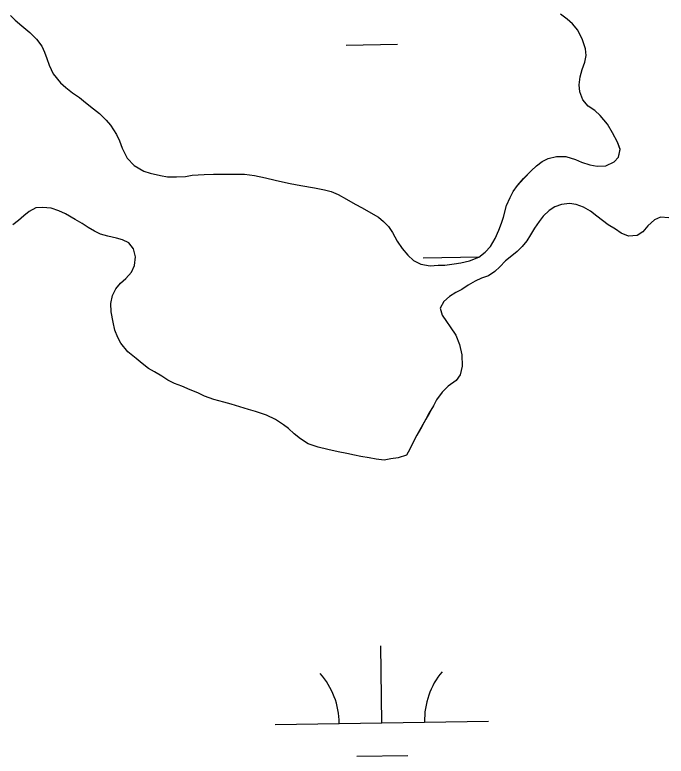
# Model space of a CAD drawing. Extents: x 3807117 to 3845308, y 337856 to 363736.
# Drawn here: x 3823754.5 to 3824059.4, y 345529.8 to 345876.6 of the extents above; entities that cross this region are included whole.
import ezdxf

# ---------------------------------------------------------------- set-up
doc = ezdxf.new("R2010")
doc.units = 0
doc.layers.add('V-TOPO-SHOR', color=7, linetype='Continuous')
doc.layers.add('V-WETL-SWMP', color=7, linetype='Continuous')

msp = doc.modelspace()

# ---------------------------------------------------------------- linework, layer by layer
at = {"layer": 'V-TOPO-SHOR'}
for points in [[(3823752.41, 345876.28), (3823754.72, 345874.03), (3823757.75, 345871.46), (3823761.48, 345868.28), (3823764.6, 345865.21), (3823767.12, 345861.94), (3823768.41, 345859.09), (3823769.41, 345856.13), (3823770.5, 345853.07), (3823772.39, 345848.9), (3823775.81, 345844.7), (3823778.33, 345842.55), (3823781.57, 345840.09), (3823784.7, 345837.83), (3823787.62, 345835.47), (3823791.36, 345832.59), (3823794.18, 345830.34), (3823797.31, 345827.26), (3823799.22, 345824.91), (3823802.13, 345820.52), (3823803.52, 345817.67), (3823804.82, 345814.2), (3823807.12, 345809.51), (3823810.44, 345806.03), (3823814.89, 345803.46), (3823817.83, 345802.42), (3823822.69, 345801.36), (3823826.04, 345800.83), (3823830.2, 345800.79), (3823834.37, 345800.86), (3823837.52, 345801.55), (3823843.11, 345801.8), (3823847.58, 345801.97), (3823850.73, 345802.05), (3823855, 345802.01), (3823858.14, 345801.99), (3823862, 345801.96), (3823866.67, 345801.41), (3823871.84, 345800.25), (3823876.3, 345799.2), (3823879.75, 345798.46), (3823883.4, 345797.62), (3823888.37, 345796.77), (3823894.86, 345795.7), (3823899.42, 345794.75), (3823902.57, 345793.91), (3823905.9, 345792.56), (3823909.75, 345790.4), (3823913.89, 345788.03), (3823917.13, 345786.28), (3823921.17, 345783.91), (3823924.81, 345781.85), (3823927.13, 345779.9)], [(3823927.13, 345779.9), (3823929.45, 345777.54), (3823931.36, 345774.79), (3823933.46, 345770.71), (3823935.76, 345767.23), (3823938.48, 345764.06), (3823941.2, 345761.6), (3823944.64, 345759.85), (3823948.9, 345759.2), (3823952.76, 345759.38), (3823955.81, 345759.45), (3823960.18, 345760.03), (3823963.24, 345760.61), (3823967.31, 345761.49), (3823971.69, 345763.18), (3823974.65, 345765.6), (3823977.11, 345768.22), (3823979.37, 345771.96), (3823981.03, 345775.8), (3823982.38, 345779.04), (3823983.21, 345781.98), (3823984.68, 345787.35), (3823986.33, 345791.1), (3823987.78, 345793.93), (3823989.83, 345796.76), (3823992.71, 345799.99), (3823996.19, 345803.51), (3823998.74, 345805.93), (3824001.3, 345807.94), (3824004.16, 345809.34), (3824008.12, 345810.22), (3824012.49, 345810.29), (3824017.05, 345808.93), (3824019.78, 345807.69), (3824023.63, 345806.44), (3824027.08, 345805.8), (3824031.15, 345805.97), (3824035.02, 345807.77), (3824037.17, 345809.98), (3824037.91, 345813.64), (3824036.62, 345817), (3824034.32, 345821.38), (3824031.91, 345825.36), (3824028.59, 345829.45), (3824026.07, 345831.81), (3824022.94, 345833.87), (3824020.43, 345836.83), (3824019.03, 345840.5), (3824018.66, 345843.85), (3824019.09, 345847.61), (3824020.14, 345851.05), (3824021.38, 345854.4), (3824021.91, 345857.54), (3824021.64, 345860.69), (3824020.25, 345864.87), (3824018.05, 345869.35), (3824015.64, 345872.42), (3824013.01, 345874.57), (3824009.98, 345876.83)], [(3824060.6, 345781.59), (3824056.75, 345781.92), (3824053.99, 345780.62), (3824050.82, 345777.8), (3824048.56, 345774.98), (3824045.91, 345773.27), (3824041.84, 345773), (3824038.3, 345774.35), (3824035.68, 345776.3), (3824032.34, 345778.36), (3824029.61, 345780.41), (3824026.89, 345782.36), (3824023.96, 345784.72), (3824020.73, 345786.58), (3824017.28, 345787.83), (3824014.24, 345788.26), (3824010.48, 345787.88), (3824007.32, 345786.79), (3824004.67, 345785.09), (3824001.9, 345782.36), (3823999.95, 345779.84), (3823997.79, 345776.71), (3823995.94, 345773.58), (3823994.19, 345770.85), (3823991.93, 345768.23), (3823989.68, 345765.81), (3823987.13, 345763.8), (3823984.26, 345761.48), (3823981.5, 345758.66), (3823979.25, 345756.55), (3823976.18, 345754.54), (3823973.02, 345753.35), (3823969.97, 345751.95), (3823966.7, 345750.15), (3823963.74, 345748.14), (3823960.98, 345746.74), (3823957.92, 345744.73), (3823955.37, 345742.52), (3823953.61, 345739.29), (3823954.5, 345736.13), (3823956.61, 345733.17), (3823958.32, 345730.61), (3823960.93, 345726.73), (3823962.62, 345722.35), (3823963.7, 345717.57), (3823963.85, 345712.18), (3823962.91, 345708.23), (3823961.16, 345705.5), (3823957.38, 345702.79), (3823954.62, 345700.07), (3823951.95, 345696.44), (3823950.5, 345693.6), (3823948.55, 345690.37), (3823946.9, 345687.44), (3823944.83, 345683.7), (3823942.77, 345679.96), (3823940.92, 345676.72), (3823939.37, 345673.38), (3823937.82, 345670.65), (3823933.95, 345669.36), (3823930.6, 345668.88), (3823927.34, 345668.3), (3823923.69, 345668.74), (3823920.34, 345669.37), (3823916.49, 345670.01), (3823913.45, 345670.54), (3823910, 345671.39), (3823905.84, 345672.13), (3823901.08, 345673.18), (3823896.51, 345674.24), (3823891.75, 345675.9), (3823888.22, 345678.26), (3823885.29, 345680.62), (3823882.67, 345682.98), (3823880.25, 345684.83), (3823876.51, 345687.3), (3823872.26, 345689.36), (3823867.2, 345690.93), (3823863.95, 345691.97), (3823859.9, 345693.22), (3823855.75, 345694.47), (3823852.3, 345695.32), (3823847.64, 345696.57), (3823843.28, 345698.23), (3823840.15, 345699.68), (3823836.6, 345701.13), (3823832.66, 345702.79), (3823829.31, 345704.13), (3823826.08, 345705.68), (3823823.25, 345707.53), (3823819.91, 345709.49), (3823817.08, 345711.14), (3823814.16, 345713.5), (3823811.33, 345715.76), (3823807.39, 345718.94), (3823804.18, 345723.02), (3823802.68, 345725.68), (3823801.38, 345729.04), (3823800.5, 345732.8)], [(3823800.5, 345732.8), (3823799.62, 345737.59), (3823799.45, 345741.55), (3823800.19, 345745.2), (3823801.84, 345748.44), (3823803.9, 345750.96), (3823806.45, 345753.17), (3823809.12, 345756.1), (3823810.57, 345759.34), (3823811, 345763.29), (3823810.12, 345767.16), (3823807.91, 345769.92), (3823804.98, 345771.26), (3823802.04, 345772.1), (3823797.98, 345773.05), (3823794.64, 345773.99), (3823791.8, 345775.33), (3823788.87, 345777.08), (3823786.04, 345778.93), (3823782.81, 345780.89), (3823778.26, 345783.47), (3823775.12, 345784.91), (3823771.48, 345786.16), (3823767.42, 345786.5), (3823764.37, 345786.32), (3823761.21, 345784.62), (3823758.75, 345782.5), (3823756.19, 345780.39), (3823753.54, 345778.28)]]:
    msp.add_lwpolyline(points, dxfattribs=at)
at = {"layer": 'V-WETL-SWMP'}
for p, q in [((3823752.4, 345876.28), (3823754.72, 345874.02)), ((3823754.72, 345874.02), (3823757.75, 345871.46)), ((3824013.01, 345874.57), (3824009.98, 345876.83)), ((3824015.63, 345872.42), (3824013.01, 345874.57)), ((3823757.75, 345871.46), (3823761.48, 345868.28)), ((3824018.05, 345869.35), (3824015.63, 345872.42)), ((3823761.48, 345868.28), (3823764.6, 345865.21)), ((3824020.25, 345864.87), (3824018.05, 345869.35)), ((3823764.6, 345865.21), (3823767.12, 345861.94)), ((3824021.63, 345860.69), (3824020.25, 345864.87)), ((3823767.12, 345861.94), (3823768.41, 345859.08)), ((3823909.58, 345862.41), (3823933.57, 345862.77)), ((3824021.91, 345857.54), (3824021.63, 345860.69)), ((3823768.41, 345859.08), (3823769.41, 345856.13)), ((3824021.38, 345854.4), (3824021.91, 345857.54)), ((3823769.41, 345856.13), (3823770.5, 345853.07)), ((3823770.5, 345853.07), (3823772.39, 345848.9)), ((3824020.13, 345851.05), (3824021.38, 345854.4)), ((3824019.09, 345847.61), (3824020.13, 345851.05)), ((3823772.39, 345848.9), (3823775.81, 345844.7)), ((3824018.65, 345843.85), (3824019.09, 345847.61)), ((3823775.81, 345844.7), (3823778.33, 345842.55)), ((3823778.33, 345842.55), (3823781.56, 345840.09)), ((3824019.03, 345840.5), (3824018.65, 345843.85)), ((3823781.56, 345840.09), (3823784.7, 345837.83)), ((3824020.43, 345836.83), (3824019.03, 345840.5)), ((3823784.7, 345837.83), (3823787.62, 345835.47)), ((3823787.62, 345835.47), (3823791.36, 345832.59)), ((3824022.94, 345833.87), (3824020.43, 345836.83)), ((3823791.36, 345832.59), (3823794.18, 345830.34)), ((3824026.07, 345831.81), (3824022.94, 345833.87)), ((3823794.18, 345830.34), (3823797.31, 345827.26)), ((3824028.59, 345829.45), (3824026.07, 345831.81)), ((3824031.91, 345825.36), (3824028.59, 345829.45)), ((3823797.31, 345827.26), (3823799.22, 345824.91)), ((3824034.32, 345821.38), (3824031.91, 345825.36)), ((3823799.22, 345824.91), (3823802.13, 345820.52)), ((3823802.13, 345820.52), (3823803.52, 345817.67)), ((3824036.62, 345817), (3824034.32, 345821.38)), ((3823803.52, 345817.67), (3823804.82, 345814.2)), ((3824037.91, 345813.63), (3824036.62, 345817)), ((3823804.82, 345814.2), (3823807.12, 345809.51)), ((3824037.17, 345809.98), (3824037.91, 345813.63)), ((3823807.12, 345809.51), (3823810.44, 345806.03)), ((3823998.74, 345805.93), (3824001.3, 345807.94)), ((3824001.3, 345807.94), (3824004.15, 345809.34)), ((3824004.15, 345809.34), (3824008.12, 345810.22)), ((3824008.12, 345810.22), (3824012.49, 345810.29)), ((3824012.49, 345810.29), (3824017.05, 345808.93)), ((3824017.05, 345808.93), (3824019.78, 345807.69)), ((3824019.78, 345807.69), (3824023.63, 345806.44)), ((3824031.14, 345805.97), (3824035.02, 345807.77)), ((3824035.02, 345807.77), (3824037.17, 345809.98)), ((3823810.44, 345806.03), (3823814.89, 345803.46)), ((3823996.19, 345803.51), (3823998.74, 345805.93)), ((3824023.63, 345806.44), (3824027.08, 345805.8)), ((3824027.08, 345805.8), (3824031.14, 345805.97)), ((3823814.89, 345803.46), (3823817.82, 345802.42)), ((3823817.82, 345802.42), (3823822.69, 345801.36)), ((3823822.69, 345801.36), (3823826.04, 345800.83)), ((3823826.04, 345800.83), (3823830.2, 345800.79)), ((3823830.2, 345800.79), (3823834.37, 345800.86)), ((3823834.37, 345800.86), (3823837.52, 345801.55)), ((3823837.52, 345801.55), (3823843.11, 345801.8)), ((3823843.11, 345801.8), (3823847.58, 345801.97)), ((3823847.58, 345801.97), (3823850.73, 345802.05)), ((3823850.73, 345802.05), (3823862, 345801.96)), ((3823862, 345801.96), (3823866.67, 345801.41)), ((3823866.67, 345801.41), (3823871.84, 345800.25)), ((3823992.7, 345799.98), (3823996.19, 345803.51)), ((3823871.84, 345800.25), (3823876.3, 345799.2)), ((3823876.3, 345799.2), (3823879.75, 345798.46)), ((3823879.75, 345798.46), (3823883.4, 345797.62)), ((3823883.4, 345797.62), (3823888.37, 345796.77)), ((3823989.83, 345796.76), (3823992.7, 345799.98)), ((3823888.37, 345796.77), (3823894.86, 345795.7)), ((3823894.86, 345795.7), (3823899.42, 345794.75)), ((3823899.42, 345794.75), (3823902.56, 345793.91)), ((3823902.56, 345793.91), (3823905.9, 345792.56)), ((3823986.33, 345791.1), (3823987.78, 345793.93)), ((3823987.78, 345793.93), (3823989.83, 345796.76)), ((3823905.9, 345792.56), (3823909.75, 345790.4)), ((3823909.75, 345790.4), (3823913.89, 345788.03)), ((3823984.68, 345787.35), (3823986.33, 345791.1)), ((3823913.89, 345788.03), (3823917.13, 345786.28)), ((3823983.21, 345781.98), (3823984.68, 345787.35)), ((3824010.48, 345787.88), (3824007.32, 345786.79)), ((3824014.24, 345788.26), (3824010.48, 345787.88)), ((3824017.28, 345787.83), (3824014.24, 345788.26)), ((3824020.73, 345786.58), (3824017.28, 345787.83)), ((3823761.2, 345784.62), (3823758.75, 345782.5)), ((3823764.37, 345786.32), (3823761.2, 345784.62)), ((3823767.42, 345786.5), (3823764.37, 345786.32)), ((3823771.48, 345786.16), (3823767.42, 345786.5)), ((3823775.12, 345784.91), (3823771.48, 345786.16)), ((3823778.26, 345783.46), (3823775.12, 345784.91)), ((3823782.81, 345780.89), (3823778.26, 345783.46)), ((3823917.13, 345786.28), (3823921.17, 345783.91)), ((3823921.17, 345783.91), (3823924.81, 345781.85)), ((3824004.67, 345785.08), (3824001.9, 345782.36)), ((3824007.32, 345786.79), (3824004.67, 345785.08)), ((3824023.96, 345784.72), (3824020.73, 345786.58)), ((3824026.89, 345782.36), (3824023.96, 345784.72)), ((3823756.19, 345780.39), (3823753.54, 345778.28)), ((3823758.75, 345782.5), (3823756.19, 345780.39)), ((3823786.04, 345778.93), (3823782.81, 345780.89)), ((3823924.81, 345781.85), (3823927.13, 345779.9)), ((3823982.38, 345779.04), (3823983.21, 345781.98)), ((3824001.9, 345782.36), (3823999.95, 345779.84)), ((3824029.61, 345780.41), (3824026.89, 345782.36)), ((3824032.34, 345778.36), (3824029.61, 345780.41)), ((3824053.99, 345780.62), (3824050.82, 345777.8)), ((3824056.74, 345781.92), (3824053.99, 345780.62)), ((3824060.6, 345781.58), (3824056.74, 345781.92)), ((3823788.87, 345777.08), (3823786.04, 345778.93)), ((3823791.8, 345775.33), (3823788.87, 345777.08)), ((3823927.13, 345779.9), (3823929.45, 345777.54)), ((3823929.45, 345777.54), (3823931.36, 345774.78)), ((3823981.03, 345775.8), (3823982.38, 345779.04)), ((3823997.79, 345776.71), (3823995.94, 345773.58)), ((3823999.95, 345779.84), (3823997.79, 345776.71)), ((3824035.67, 345776.3), (3824032.34, 345778.36)), ((3824050.82, 345777.8), (3824048.56, 345774.98)), ((3823794.64, 345773.99), (3823791.8, 345775.33)), ((3823797.98, 345773.05), (3823794.64, 345773.99)), ((3823802.04, 345772.1), (3823797.98, 345773.05)), ((3823931.36, 345774.78), (3823933.46, 345770.7)), ((3823979.37, 345771.96), (3823981.03, 345775.8)), ((3823995.94, 345773.58), (3823994.19, 345770.85)), ((3824038.3, 345774.35), (3824035.67, 345776.3)), ((3824041.84, 345773), (3824038.3, 345774.35)), ((3824045.91, 345773.27), (3824041.84, 345773)), ((3824048.56, 345774.98), (3824045.91, 345773.27)), ((3823804.97, 345771.26), (3823802.04, 345772.1)), ((3823807.91, 345769.92), (3823804.97, 345771.26)), ((3823810.12, 345767.16), (3823807.91, 345769.92)), ((3823933.46, 345770.7), (3823935.76, 345767.23)), ((3823977.11, 345768.22), (3823979.37, 345771.96)), ((3823994.19, 345770.85), (3823991.93, 345768.23)), ((3823811, 345763.29), (3823810.12, 345767.16)), ((3823935.76, 345767.23), (3823938.48, 345764.06)), ((3823974.65, 345765.6), (3823977.11, 345768.22)), ((3823991.93, 345768.23), (3823989.68, 345765.81)), ((3823810.56, 345759.33), (3823811, 345763.29)), ((3823938.48, 345764.06), (3823941.2, 345761.6)), ((3823945.66, 345762.94), (3823971.86, 345763.33)), ((3823967.3, 345761.49), (3823971.69, 345763.18)), ((3823971.69, 345763.18), (3823974.65, 345765.6)), ((3823987.13, 345763.8), (3823984.26, 345761.48)), ((3823989.68, 345765.81), (3823987.13, 345763.8)), ((3823809.12, 345756.1), (3823810.56, 345759.33)), ((3823941.2, 345761.6), (3823944.64, 345759.85)), ((3823944.64, 345759.85), (3823948.9, 345759.2)), ((3823948.9, 345759.2), (3823952.76, 345759.38)), ((3823952.76, 345759.38), (3823955.81, 345759.45)), ((3823955.81, 345759.45), (3823960.18, 345760.03)), ((3823960.18, 345760.03), (3823963.23, 345760.61)), ((3823963.23, 345760.61), (3823967.3, 345761.49)), ((3823984.26, 345761.48), (3823981.5, 345758.66)), ((3823806.45, 345753.17), (3823809.12, 345756.1)), ((3823979.25, 345756.55), (3823976.18, 345754.54)), ((3823981.5, 345758.66), (3823979.25, 345756.55)), ((3823803.9, 345750.96), (3823806.45, 345753.17)), ((3823973.02, 345753.35), (3823969.97, 345751.95)), ((3823976.18, 345754.54), (3823973.02, 345753.35)), ((3823801.84, 345748.44), (3823803.9, 345750.96)), ((3823966.7, 345750.15), (3823963.74, 345748.14)), ((3823969.97, 345751.95), (3823966.7, 345750.15)), ((3823800.19, 345745.2), (3823801.84, 345748.44)), ((3823960.99, 345746.74), (3823957.92, 345744.73)), ((3823963.74, 345748.14), (3823960.99, 345746.74)), ((3823799.45, 345741.55), (3823800.19, 345745.2)), ((3823955.37, 345742.52), (3823953.61, 345739.28)), ((3823957.92, 345744.73), (3823955.37, 345742.52)), ((3823799.62, 345737.59), (3823799.45, 345741.55)), ((3823953.61, 345739.28), (3823954.5, 345736.13)), ((3823800.5, 345732.8), (3823799.62, 345737.59)), ((3823954.5, 345736.13), (3823956.61, 345733.17)), ((3823801.38, 345729.04), (3823800.5, 345732.8)), ((3823956.61, 345733.17), (3823958.32, 345730.61)), ((3823802.67, 345725.68), (3823801.38, 345729.04)), ((3823958.32, 345730.61), (3823960.93, 345726.73)), ((3823804.18, 345723.02), (3823802.67, 345725.68)), ((3823960.93, 345726.73), (3823962.62, 345722.35)), ((3823807.39, 345718.94), (3823804.18, 345723.02)), ((3823962.62, 345722.35), (3823963.7, 345717.57)), ((3823811.33, 345715.76), (3823807.39, 345718.94)), ((3823963.7, 345717.57), (3823963.85, 345712.18)), ((3823814.15, 345713.5), (3823811.33, 345715.76)), ((3823817.08, 345711.14), (3823814.15, 345713.5)), ((3823819.91, 345709.49), (3823817.08, 345711.14)), ((3823963.85, 345712.18), (3823962.91, 345708.23)), ((3823823.25, 345707.53), (3823819.91, 345709.49)), ((3823826.08, 345705.68), (3823823.25, 345707.53)), ((3823962.91, 345708.23), (3823961.16, 345705.5)), ((3823829.31, 345704.13), (3823826.08, 345705.68)), ((3823832.66, 345702.79), (3823829.31, 345704.13)), ((3823961.16, 345705.5), (3823957.38, 345702.79)), ((3823836.6, 345701.13), (3823832.66, 345702.79)), ((3823840.15, 345699.68), (3823836.6, 345701.13)), ((3823957.38, 345702.79), (3823954.62, 345700.07)), ((3823843.28, 345698.23), (3823840.15, 345699.68)), ((3823847.64, 345696.57), (3823843.28, 345698.23)), ((3823954.62, 345700.07), (3823951.95, 345696.44)), ((3823852.3, 345695.31), (3823847.64, 345696.57)), ((3823855.75, 345694.47), (3823852.3, 345695.31)), ((3823859.9, 345693.22), (3823855.75, 345694.47)), ((3823863.95, 345691.97), (3823859.9, 345693.22)), ((3823950.5, 345693.6), (3823948.54, 345690.37)), ((3823951.95, 345696.44), (3823950.5, 345693.6)), ((3823867.19, 345690.93), (3823863.95, 345691.97)), ((3823872.26, 345689.36), (3823867.19, 345690.93)), ((3823948.54, 345690.37), (3823946.9, 345687.44)), ((3823876.51, 345687.3), (3823872.26, 345689.36)), ((3823880.25, 345684.83), (3823876.51, 345687.3)), ((3823946.9, 345687.44), (3823942.77, 345679.96)), ((3823882.67, 345682.98), (3823880.25, 345684.83)), ((3823885.29, 345680.62), (3823882.67, 345682.98)), ((3823888.22, 345678.26), (3823885.29, 345680.62)), ((3823942.77, 345679.96), (3823940.92, 345676.72)), ((3823891.75, 345675.9), (3823888.22, 345678.26)), ((3823896.51, 345674.24), (3823891.75, 345675.9)), ((3823940.92, 345676.72), (3823939.37, 345673.38)), ((3823901.07, 345673.18), (3823896.51, 345674.24)), ((3823905.84, 345672.13), (3823901.07, 345673.18)), ((3823939.37, 345673.38), (3823937.82, 345670.65)), ((3823910, 345671.38), (3823905.84, 345672.13)), ((3823913.44, 345670.54), (3823910, 345671.38)), ((3823916.49, 345670.01), (3823913.44, 345670.54)), ((3823920.34, 345669.37), (3823916.49, 345670.01)), ((3823923.69, 345668.73), (3823920.34, 345669.37)), ((3823933.95, 345669.36), (3823930.6, 345668.88)), ((3823937.82, 345670.65), (3823933.95, 345669.36)), ((3823927.34, 345668.3), (3823923.69, 345668.73)), ((3823930.6, 345668.88), (3823927.34, 345668.3)), ((3823926.33, 345545.38), (3823925.79, 345581.37)), ((3823876.33, 345544.63), (3823976.32, 345546.13)), ((3823914.56, 345529.77), (3823938.56, 345530.13))]:
    msp.add_line(p, q, dxfattribs=at)
for centre, start, end in [((3823871.08, 345545.03), 0.0865, 41.6302), ((3823981.56, 345546.68), 140.0865, 181.6302)]:
    msp.add_arc(centre, 35.25, start, end, dxfattribs=at)

doc.saveas('drawing.dxf')
